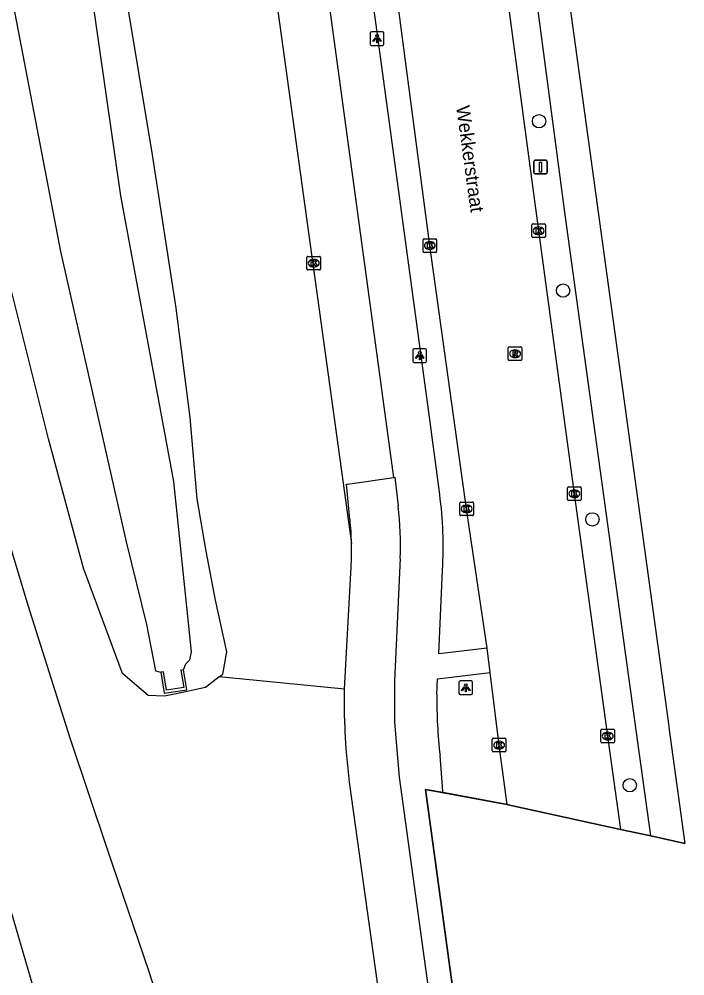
# Model space of a CAD drawing. Extents: x 157692 to 159670, y 381454 to 383289.
# Drawn here: x 157852.2 to 157901.1, y 382350 to 382420.3 of the extents above; entities that cross this region are included whole.
import ezdxf

# ---------------------------------------------------------------- set-up
doc = ezdxf.new("R2010")
doc.units = 0
for name, color, linetype in [('IMGEO_Berm_groen', 7, 'Continuous'), ('IMGEO_Boom', 7, 'Continuous'), ('IMGEO_Fietspad_gesloten', 7, 'Continuous'), ('IMGEO_Fietspad_open', 7, 'Continuous'), ('IMGEO_Groenvoorziening', 7, 'Continuous'), ('IMGEO_Hek', 7, 'Continuous'), ('IMGEO_Kolk', 7, 'Continuous'), ('IMGEO_Lichtpunt', 7, 'Continuous'), ('IMGEO_Muur', 7, 'Continuous'), ('IMGEO_Openbare_ruimte_label', 7, 'Continuous'), ('IMGEO_Rijbaan_autoweg', 7, 'Continuous'), ('IMGEO_Rijbaan_lokaal_gesloten', 7, 'Continuous'), ('IMGEO_Rioolput', 7, 'Continuous'), ('IMGEO_Verkeersbordpaal', 7, 'Continuous'), ('IMGEO_Voetpad_open', 7, 'Continuous'), ('IMGEO_Waterloop', 7, 'Continuous')]:
    doc.layers.add(name, color=color, linetype=linetype)

msp = doc.modelspace()

# ---------------------------------------------------------------- linework, layer by layer
at = {"layer": 'IMGEO_Berm_groen'}
for points in [[(157866.904, 382371.984), (157865.879, 382371.211), (157863.739, 382370.753), (157862.888, 382370.575), (157861.694, 382370.611), (157860.503, 382371.627), (157859.792, 382372.233), (157856.949, 382379.959), (157854.377, 382389.454), (157851.221, 382402.067), (157848.539, 382414.505), (157846.555, 382426.496), (157844.439, 382438.961), (157842.704, 382451.234), (157840.676, 382464.69), (157838.449, 382478.771), (157836.397, 382491.808), (157834.385, 382504.375), (157832.478, 382517.124), (157830.478, 382529.601), (157828.054, 382543.272), (157825.777, 382556.17), (157823.293, 382569.765), (157822.958, 382571.225)], [(157876.091, 382371.095), (157866.904, 382371.984)], [(157888.03, 382362.62), (157883.322, 382363.495)], [(157898.557, 382360.313), (157896.336, 382360.8)]]:
    msp.add_lwpolyline(points, dxfattribs=at)
at = {"layer": 'IMGEO_Boom'}
for centre in [(157890.363, 382412.76), (157892.125, 382400.332), (157894.276, 382383.547), (157897.019, 382364.033)]:
    msp.add_circle(centre, 0.489, dxfattribs=at)
at = {"layer": 'IMGEO_Fietspad_gesloten'}
for points in [[(157830.593, 382716.477), (157831.058, 382712.593), (157833.247, 382696.605), (157833.769, 382692.793), (157852.273, 382558.072), (157852.607, 382555.554), (157853.905, 382546.116), (157860.225, 382500.162), (157860.247, 382500), (157861.891, 382488.05), (157876.604, 382381.766)], [(157879.715, 382386.626), (157871.415, 382447.531)], [(157876.492, 382383.547), (157876.234, 382386.126), (157876.305, 382386.136), (157879.715, 382386.626)]]:
    msp.add_lwpolyline(points, dxfattribs=at)
msp.add_arc((157854.558, 382381.274), 22.052, 1.27943, 5.9173, dxfattribs=at)
at = {"layer": 'IMGEO_Fietspad_open'}
for points in [[(157879.715, 382386.626), (157879.773, 382386.634), (157880.026, 382384.536)], [(157880.182, 382380.664), (157879.767, 382371.695), (157879.754, 382368.665), (157880.106, 382364.624), (157889.289, 382297.805)], [(157876.091, 382371.095), (157876.575, 382380.063)], [(157883.808, 382285.497), (157884.198, 382287.039), (157884.326, 382287.545), (157885.601, 382292.589), (157885.854, 382294.725), (157885.722, 382296.874), (157884.369, 382306.828), (157882.709, 382318.672), (157880.839, 382332.538), (157878.807, 382347.427), (157876.456, 382364.251), (157876.325, 382365.483), (157876.223, 382366.718), (157876.148, 382367.955), (157876.134, 382368.253), (157876.101, 382369.194), (157876.082, 382370.433), (157876.091, 382371.095)]]:
    msp.add_lwpolyline(points, dxfattribs=at)
for centre, radius, start, end in [((157852.982, 382381.507), 27.213, 358.22426, 6.39005), ((157854.631, 382381.288), 21.978, 356.80369, 1.24515)]:
    msp.add_arc(centre, radius, start, end, dxfattribs=at)
at = {"layer": 'IMGEO_Groenvoorziening'}
msp.add_lwpolyline([(157866.904, 382371.984), (157867.163, 382372.194), (157867.445, 382373.835), (157866.614, 382377.605), (157865.943, 382381.222), (157865.284, 382385.049), (157864.776, 382391.026), (157863.733, 382399.041), (157861.998, 382410.299), (157859.936, 382422.687)], dxfattribs=at)
at = {"layer": 'IMGEO_Hek'}
for points in [[(157882.039, 382363.733), (157888.03, 382362.62)], [(157890.307, 382303.273), (157882.039, 382363.733)], [(157888.03, 382362.62), (157888.096, 382362.607), (157896.336, 382360.8)], [(157896.336, 382360.8), (157898.557, 382360.313)], [(157898.557, 382360.313), (157901.063, 382359.764)]]:
    msp.add_lwpolyline(points, dxfattribs=at)
at = {"layer": 'IMGEO_Kolk'}
for p, q in [((157889.911, 382405.222), (157890.763, 382405.222)), ((157889.836, 382404.296), (157889.836, 382405.148)), ((157890.324, 382405.002), (157890.349, 382405.002)), ((157890.837, 382405.148), (157890.837, 382404.296)), ((157881.85, 382403.209), (157881.85, 382404.061)), ((157881.925, 382404.135), (157882.777, 382404.135)), ((157882.338, 382403.915), (157882.363, 382403.915)), ((157882.851, 382404.061), (157882.851, 382403.209)), ((157890.763, 382404.222), (157889.911, 382404.222)), ((157890.347, 382404.442), (157890.322, 382404.442)), ((157882.777, 382403.135), (157881.925, 382403.135)), ((157882.361, 382403.355), (157882.336, 382403.355)), ((157873.334, 382401.92), (157873.334, 382402.772)), ((157873.409, 382402.846), (157874.261, 382402.846)), ((157873.822, 382402.626), (157873.847, 382402.626)), ((157874.335, 382402.772), (157874.335, 382401.92)), ((157874.261, 382401.846), (157873.409, 382401.846)), ((157873.845, 382402.066), (157873.82, 382402.066)), ((157892.451, 382385.003), (157892.451, 382385.855)), ((157892.526, 382385.929), (157893.378, 382385.929)), ((157892.939, 382385.709), (157892.964, 382385.709)), ((157893.452, 382385.855), (157893.452, 382385.003)), ((157893.378, 382384.929), (157892.526, 382384.929)), ((157892.962, 382385.149), (157892.937, 382385.149)), ((157884.55, 382383.892), (157884.55, 382384.744)), ((157884.625, 382384.818), (157885.477, 382384.818)), ((157885.038, 382384.598), (157885.063, 382384.598)), ((157885.551, 382384.744), (157885.551, 382383.892)), ((157885.477, 382383.818), (157884.625, 382383.818)), ((157885.061, 382384.038), (157885.036, 382384.038)), ((157894.902, 382367.221), (157894.902, 382368.073)), ((157894.977, 382368.147), (157895.829, 382368.147)), ((157895.903, 382368.073), (157895.903, 382367.221)), ((157886.936, 382366.558), (157886.936, 382367.41)), ((157887.011, 382367.484), (157887.863, 382367.484)), ((157887.937, 382367.41), (157887.937, 382366.558)), ((157895.413, 382367.367), (157895.388, 382367.367)), ((157895.39, 382367.927), (157895.415, 382367.927)), ((157887.447, 382366.704), (157887.422, 382366.704)), ((157887.424, 382367.264), (157887.449, 382367.264)), ((157895.829, 382367.147), (157894.977, 382367.147)), ((157887.863, 382366.484), (157887.011, 382366.484))]:
    msp.add_line(p, q, dxfattribs=at)
for points in [[(157889.911, 382405.222), (157890.763, 382405.222)], [(157889.836, 382404.296), (157889.836, 382405.148)], [(157890.157, 382404.922), (157890.28, 382404.922), (157890.28, 382404.771), (157890.41, 382404.922), (157890.574, 382404.922), (157890.428, 382404.771), (157890.581, 382404.522), (157890.429, 382404.522), (157890.344, 382404.686), (157890.28, 382404.619), (157890.28, 382404.522), (157890.157, 382404.522), (157890.157, 382404.922)], [(157890.837, 382405.148), (157890.837, 382404.296)], [(157881.85, 382403.209), (157881.85, 382404.061)], [(157881.925, 382404.135), (157882.777, 382404.135)], [(157882.171, 382403.835), (157882.294, 382403.835), (157882.294, 382403.684), (157882.424, 382403.835), (157882.588, 382403.835), (157882.442, 382403.684), (157882.595, 382403.435), (157882.443, 382403.435), (157882.358, 382403.599), (157882.294, 382403.532), (157882.294, 382403.435), (157882.171, 382403.435), (157882.171, 382403.835)], [(157882.851, 382404.061), (157882.851, 382403.209)], [(157890.763, 382404.222), (157889.911, 382404.222)], [(157882.777, 382403.135), (157881.925, 382403.135)], [(157873.334, 382401.92), (157873.334, 382402.772)], [(157873.409, 382402.846), (157874.261, 382402.846)], [(157873.655, 382402.546), (157873.778, 382402.546), (157873.778, 382402.395), (157873.908, 382402.546), (157874.072, 382402.546), (157873.926, 382402.395), (157874.079, 382402.146), (157873.927, 382402.146), (157873.842, 382402.31), (157873.778, 382402.243), (157873.778, 382402.146), (157873.655, 382402.146), (157873.655, 382402.546)], [(157874.335, 382402.772), (157874.335, 382401.92)], [(157874.261, 382401.846), (157873.409, 382401.846)], [(157892.451, 382385.003), (157892.451, 382385.855)], [(157892.526, 382385.929), (157893.378, 382385.929)], [(157892.772, 382385.629), (157892.895, 382385.629), (157892.895, 382385.478), (157893.025, 382385.629), (157893.189, 382385.629), (157893.043, 382385.478), (157893.196, 382385.229), (157893.044, 382385.229), (157892.959, 382385.393), (157892.895, 382385.326), (157892.895, 382385.229), (157892.772, 382385.229), (157892.772, 382385.629)], [(157893.452, 382385.855), (157893.452, 382385.003)], [(157893.378, 382384.929), (157892.526, 382384.929)], [(157884.55, 382383.892), (157884.55, 382384.744)], [(157884.625, 382384.818), (157885.477, 382384.818)], [(157884.871, 382384.518), (157884.994, 382384.518), (157884.994, 382384.367), (157885.124, 382384.518), (157885.288, 382384.518), (157885.142, 382384.367), (157885.295, 382384.118), (157885.143, 382384.118), (157885.058, 382384.282), (157884.994, 382384.215), (157884.994, 382384.118), (157884.871, 382384.118), (157884.871, 382384.518)], [(157885.551, 382384.744), (157885.551, 382383.892)], [(157885.477, 382383.818), (157884.625, 382383.818)], [(157894.902, 382367.221), (157894.902, 382368.073)], [(157894.977, 382368.147), (157895.829, 382368.147)], [(157895.903, 382368.073), (157895.903, 382367.221)], [(157886.936, 382366.558), (157886.936, 382367.41)], [(157887.011, 382367.484), (157887.863, 382367.484)], [(157887.937, 382367.41), (157887.937, 382366.558)], [(157895.223, 382367.847), (157895.346, 382367.847), (157895.346, 382367.696), (157895.476, 382367.847), (157895.64, 382367.847), (157895.494, 382367.696), (157895.647, 382367.447), (157895.495, 382367.447), (157895.41, 382367.611), (157895.346, 382367.544), (157895.346, 382367.447), (157895.223, 382367.447), (157895.223, 382367.847)], [(157887.257, 382367.184), (157887.38, 382367.184), (157887.38, 382367.033), (157887.51, 382367.184), (157887.674, 382367.184), (157887.528, 382367.033), (157887.681, 382366.784), (157887.529, 382366.784), (157887.444, 382366.948), (157887.38, 382366.881), (157887.38, 382366.784), (157887.257, 382366.784), (157887.257, 382367.184)], [(157895.829, 382367.147), (157894.977, 382367.147)], [(157887.863, 382366.484), (157887.011, 382366.484)]]:
    msp.add_lwpolyline(points, dxfattribs=at)
for centre, start, end in [((157889.913, 382405.146), 91.55205, 178.44795), ((157889.913, 382405.146), 91.55205, 178.44795), ((157890.761, 382405.146), 1.55205, 88.44795), ((157890.761, 382405.146), 1.55205, 88.44795), ((157881.927, 382404.059), 91.55205, 178.44795), ((157881.927, 382404.059), 91.55205, 178.44795), ((157882.775, 382404.059), 1.55205, 88.44795), ((157882.775, 382404.059), 1.55205, 88.44795), ((157889.913, 382404.298), 181.55205, 268.44795), ((157889.913, 382404.298), 181.55205, 268.44795), ((157890.761, 382404.298), 271.55205, 358.44795), ((157890.761, 382404.298), 271.55205, 358.44795), ((157881.927, 382403.211), 181.55205, 268.44795), ((157881.927, 382403.211), 181.55205, 268.44795), ((157882.775, 382403.211), 271.55205, 358.44795), ((157882.775, 382403.211), 271.55205, 358.44795), ((157873.411, 382402.77), 91.55205, 178.44795), ((157873.411, 382402.77), 91.55205, 178.44795), ((157874.259, 382402.77), 1.55205, 88.44795), ((157874.259, 382402.77), 1.55205, 88.44795), ((157873.411, 382401.922), 181.55205, 268.44795), ((157873.411, 382401.922), 181.55205, 268.44795), ((157874.259, 382401.922), 271.55205, 358.44795), ((157874.259, 382401.922), 271.55205, 358.44795), ((157892.528, 382385.853), 91.55205, 178.44795), ((157892.528, 382385.853), 91.55205, 178.44795), ((157893.376, 382385.853), 1.55205, 88.44795), ((157893.376, 382385.853), 1.55205, 88.44795), ((157892.528, 382385.005), 181.55205, 268.44795), ((157892.528, 382385.005), 181.55205, 268.44795), ((157893.376, 382385.005), 271.55205, 358.44795), ((157893.376, 382385.005), 271.55205, 358.44795), ((157884.627, 382384.742), 91.55205, 178.44795), ((157884.627, 382384.742), 91.55205, 178.44795), ((157885.475, 382384.742), 1.55205, 88.44795), ((157885.475, 382384.742), 1.55205, 88.44795), ((157884.627, 382383.894), 181.55205, 268.44795), ((157884.627, 382383.894), 181.55205, 268.44795), ((157885.475, 382383.894), 271.55205, 358.44795), ((157885.475, 382383.894), 271.55205, 358.44795), ((157894.979, 382368.071), 91.55205, 178.44795), ((157894.979, 382368.071), 91.55205, 178.44795), ((157895.827, 382368.071), 1.55205, 88.44795), ((157895.827, 382368.071), 1.55205, 88.44795), ((157887.013, 382367.408), 91.55205, 178.44795), ((157887.013, 382367.408), 91.55205, 178.44795), ((157887.861, 382367.408), 1.55205, 88.44795), ((157887.861, 382367.408), 1.55205, 88.44795), ((157894.979, 382367.223), 181.55205, 268.44795), ((157894.979, 382367.223), 181.55205, 268.44795), ((157895.827, 382367.223), 271.55205, 358.44795), ((157895.827, 382367.223), 271.55205, 358.44795), ((157887.013, 382366.56), 181.55205, 268.44795), ((157887.013, 382366.56), 181.55205, 268.44795), ((157887.861, 382366.56), 271.55205, 358.44795), ((157887.861, 382366.56), 271.55205, 358.44795)]:
    msp.add_arc(centre, 0.0765, start, end, dxfattribs=at)
for centre, major_axis, ratio, start_param, end_param in [((157890.323, 382404.722), (-0.387, 0.002), 0.722429, 4.712389, 7.853982), ((157890.348, 382404.722), (-0.39, 0.002), 0.717154, 1.570796, 4.712389), ((157882.337, 382403.635), (-0.387, 0.002), 0.722429, 4.712389, 7.853982), ((157882.362, 382403.635), (-0.39, 0.002), 0.717154, 1.570796, 4.712389), ((157873.821, 382402.346), (-0.387, 0.002), 0.722429, 4.712389, 7.853982), ((157873.846, 382402.346), (-0.39, 0.002), 0.717154, 1.570796, 4.712389), ((157892.938, 382385.429), (-0.387, 0.002), 0.722429, 4.712389, 7.853982), ((157892.963, 382385.429), (-0.39, 0.002), 0.717154, 1.570796, 4.712389), ((157885.037, 382384.318), (-0.387, 0.002), 0.722429, 4.712389, 7.853982), ((157885.062, 382384.318), (-0.39, 0.002), 0.717154, 1.570796, 4.712389), ((157895.389, 382367.647), (-0.387, 0.002), 0.722429, 4.712389, 7.853982), ((157895.414, 382367.647), (-0.39, 0.002), 0.717154, 1.570796, 4.712389), ((157887.423, 382366.984), (-0.387, 0.002), 0.722429, 4.712389, 7.853982), ((157887.448, 382366.984), (-0.39, 0.002), 0.717154, 1.570796, 4.712389)]:
    msp.add_ellipse(centre, major_axis=major_axis, ratio=ratio, start_param=start_param, end_param=end_param, dxfattribs=at)
at = {"layer": 'IMGEO_Lichtpunt'}
for p, q in [((157878.882, 382419.324), (157878.074, 382419.324)), ((157878.882, 382419.324), (157878.074, 382419.324)), ((157877.98, 382419.229), (157877.98, 382418.422)), ((157877.98, 382419.229), (157877.98, 382418.422)), ((157878.976, 382418.422), (157878.976, 382419.229)), ((157878.976, 382418.422), (157878.976, 382419.229)), ((157878.074, 382418.328), (157878.882, 382418.328)), ((157878.074, 382418.328), (157878.882, 382418.328)), ((157881.109, 382395.969), (157881.109, 382395.162)), ((157881.109, 382395.969), (157881.109, 382395.162)), ((157882.011, 382396.064), (157881.203, 382396.064)), ((157882.011, 382396.064), (157881.203, 382396.064)), ((157882.105, 382395.162), (157882.105, 382395.969)), ((157882.105, 382395.162), (157882.105, 382395.969)), ((157881.203, 382395.068), (157882.011, 382395.068)), ((157881.203, 382395.068), (157882.011, 382395.068)), ((157884.489, 382371.591), (157884.489, 382370.784)), ((157884.489, 382371.591), (157884.489, 382370.784)), ((157885.391, 382371.686), (157884.583, 382371.686)), ((157885.391, 382371.686), (157884.583, 382371.686)), ((157885.485, 382370.784), (157885.485, 382371.591)), ((157885.485, 382370.784), (157885.485, 382371.591)), ((157884.583, 382370.69), (157885.391, 382370.69)), ((157884.583, 382370.69), (157885.391, 382370.69))]:
    msp.add_line(p, q, dxfattribs=at)
for points in [[(157878.354, 382418.893), (157878.393, 382418.865), (157878.205, 382418.603), (157878.167, 382418.63), (157878.354, 382418.893)], [(157878.456, 382418.845), (157878.503, 382418.845), (157878.503, 382418.523), (157878.456, 382418.523), (157878.456, 382418.845)], [(157878.566, 382418.865), (157878.604, 382418.892), (157878.791, 382418.63), (157878.752, 382418.602), (157878.566, 382418.865)], [(157881.483, 382395.633), (157881.522, 382395.605), (157881.334, 382395.343), (157881.296, 382395.37), (157881.483, 382395.633)], [(157881.585, 382395.585), (157881.632, 382395.585), (157881.632, 382395.263), (157881.585, 382395.263), (157881.585, 382395.585)], [(157881.695, 382395.605), (157881.733, 382395.632), (157881.92, 382395.37), (157881.881, 382395.342), (157881.695, 382395.605)], [(157884.863, 382371.255), (157884.902, 382371.227), (157884.714, 382370.965), (157884.676, 382370.992), (157884.863, 382371.255)], [(157884.965, 382371.207), (157885.012, 382371.207), (157885.012, 382370.885), (157884.965, 382370.885), (157884.965, 382371.207)], [(157885.075, 382371.227), (157885.113, 382371.254), (157885.3, 382370.992), (157885.261, 382370.964), (157885.075, 382371.227)]]:
    msp.add_lwpolyline(points, dxfattribs=at)
for centre in [(157878.479, 382419.027), (157881.608, 382395.767), (157884.988, 382371.389)]:
    msp.add_circle(centre, 0.0994, dxfattribs=at)
for centre, start, end in [((157878.074, 382419.229), 90, 180), ((157878.074, 382419.229), 90, 180), ((157878.882, 382419.229), 0, 90), ((157878.882, 382419.229), 0, 90), ((157878.074, 382418.422), 180, 270), ((157878.074, 382418.422), 180, 270), ((157878.882, 382418.422), 270, 0), ((157878.882, 382418.422), 270, 360), ((157881.203, 382395.969), 90, 180), ((157881.203, 382395.969), 90, 180), ((157882.011, 382395.969), 0, 90), ((157882.011, 382395.969), 0, 90), ((157881.203, 382395.162), 180, 270), ((157881.203, 382395.162), 180, 270), ((157882.011, 382395.162), 270, 0), ((157882.011, 382395.162), 270, 360), ((157884.583, 382371.591), 90, 180), ((157884.583, 382371.591), 90, 180), ((157885.391, 382371.591), 0, 90), ((157885.391, 382371.591), 0, 90), ((157884.583, 382370.784), 180, 270), ((157884.583, 382370.784), 180, 270), ((157885.391, 382370.784), 270, 0), ((157885.391, 382370.784), 270, 360)]:
    msp.add_arc(centre, 0.0946, start, end, dxfattribs=at)
at = {"layer": 'IMGEO_Muur'}
for points in [[(157864.273, 382372.503), (157864.076, 382372.469), (157864.295, 382371.197), (157863.029, 382371.013), (157862.807, 382372.361), (157862.61, 382372.329)], [(157862.61, 382372.329), (157862.863, 382370.786), (157864.527, 382371.028), (157864.273, 382372.503)]]:
    msp.add_lwpolyline(points, dxfattribs=at)
at = {"layer": 'IMGEO_Rijbaan_autoweg'}
for points in [[(157841.754, 382425.566), (157843.268, 382416.672), (157845.291, 382406.527), (157847.056, 382398.777), (157850.024, 382386.648), (157852.854, 382377.254), (157855.928, 382367.516), (157858.639, 382359.412), (157861.725, 382350.361), (157864.114, 382342.935), (157866.762, 382334.417), (157869.263, 382325.986), (157870.521, 382320.98), (157871.5, 382315.747), (157872.274, 382309.829), (157872.838, 382302.825), (157872.581, 382302.768), (157873.357, 382294.121), (157873.804, 382291.348), (157874.315, 382288.932), (157874.445, 382288.472)], [(157833.912, 382424.807), (157836.032, 382412.761), (157837.645, 382404.56), (157839.621, 382395.92), (157842.348, 382384.97), (157844.909, 382376.191), (157848.032, 382366.304), (157851.141, 382356.401), (157854.06, 382346.44), (157856.759, 382336.283), (157859.145, 382325.94), (157861.126, 382315.903), (157862.748, 382306.1), (157863.677, 382300.84), (157864.011, 382298.313), (157864.043, 382295.352), (157863.643, 382292.171), (157863.56, 382292.01)]]:
    msp.add_lwpolyline(points, dxfattribs=at)
at = {"layer": 'IMGEO_Rijbaan_lokaal_gesloten'}
for points in [[(157886.546, 382374.098), (157885.048, 382384.318), (157882.349, 382403.635), (157879.139, 382427.987), (157876.978, 382443.671)], [(157885.152, 382442.722), (157887.148, 382428.498), (157890.331, 382404.722), (157892.946, 382385.429), (157895.397, 382367.647), (157896.336, 382360.8)], [(157886.774, 382372.311), (157886.546, 382374.098)], [(157888.03, 382362.62), (157887.434, 382366.985), (157886.774, 382372.311)], [(157896.336, 382360.8), (157888.096, 382362.607), (157888.03, 382362.62)]]:
    msp.add_lwpolyline(points, dxfattribs=at)
at = {"layer": 'IMGEO_Rioolput'}
for p, q in [((157888.103, 382395.276), (157888.103, 382396.128)), ((157888.178, 382396.202), (157889.03, 382396.202)), ((157889.104, 382396.128), (157889.104, 382395.276)), ((157888.614, 382395.422), (157888.589, 382395.422)), ((157888.591, 382395.982), (157888.616, 382395.982)), ((157889.03, 382395.202), (157888.178, 382395.202))]:
    msp.add_line(p, q, dxfattribs=at)
for points in [[(157888.103, 382395.276), (157888.103, 382396.128)], [(157888.178, 382396.202), (157889.03, 382396.202)], [(157889.104, 382396.128), (157889.104, 382395.276)], [(157888.692, 382395.9), (157888.44, 382395.902), (157888.44, 382395.502)], [(157888.44, 382395.502), (157888.564, 382395.502), (157888.564, 382395.664), (157888.575, 382395.664)], [(157888.618, 382395.821), (157888.564, 382395.821), (157888.564, 382395.74)], [(157888.564, 382395.74), (157888.616, 382395.74)], [(157888.622, 382395.635), (157888.693, 382395.502), (157888.833, 382395.502), (157888.768, 382395.628)], [(157889.03, 382395.202), (157888.178, 382395.202)]]:
    msp.add_lwpolyline(points, dxfattribs=at)
for centre, radius, start, end in [((157888.18, 382396.126), 0.0765, 91.55205, 178.44795), ((157888.18, 382396.126), 0.0765, 91.55205, 178.44795), ((157889.028, 382396.126), 0.0765, 1.55205, 88.44795), ((157889.028, 382396.126), 0.0765, 1.55205, 88.44795), ((157888.574, 382395.611), 0.0533, 26.02933, 88.69889), ((157888.6, 382395.929), 0.19, 274.7715, 282.96867), ((157888.624, 382395.725), 0.0964, 77.00612, 93.18647), ((157888.638, 382395.782), 0.0378, 276.66336, 79.67722), ((157888.691, 382395.79), 0.109, 350.36119, 89.41601), ((157888.689, 382395.79), 0.112, 277.58423, 350.98172), ((157888.673, 382395.575), 0.108, 29.51342, 73.79051), ((157888.18, 382395.278), 0.0765, 181.55205, 268.44795), ((157888.18, 382395.278), 0.0765, 181.55205, 268.44795), ((157889.028, 382395.278), 0.0765, 271.55205, 358.44795), ((157889.028, 382395.278), 0.0765, 271.55205, 358.44795)]:
    msp.add_arc(centre, radius, start, end, dxfattribs=at)
for centre, major_axis, ratio, start_param, end_param in [((157888.59, 382395.702), (-0.387, 0.002), 0.722429, 4.712389, 7.853982), ((157888.615, 382395.702), (-0.39, 0.002), 0.717154, 1.570796, 4.712389)]:
    msp.add_ellipse(centre, major_axis=major_axis, ratio=ratio, start_param=start_param, end_param=end_param, dxfattribs=at)
at = {"layer": 'IMGEO_Verkeersbordpaal'}
for p, q in [((157889.973, 382408.992), (157889.973, 382409.792)), ((157889.973, 382409.792), (157889.973, 382408.992)), ((157890.073, 382409.892), (157890.863, 382409.892)), ((157890.863, 382409.892), (157890.073, 382409.892)), ((157890.963, 382409.792), (157890.963, 382408.992)), ((157890.963, 382408.992), (157890.963, 382409.792)), ((157890.863, 382408.892), (157890.073, 382408.892)), ((157890.073, 382408.892), (157890.863, 382408.892))]:
    msp.add_line(p, q, dxfattribs=at)
msp.add_lwpolyline([(157890.393, 382409.767), (157890.543, 382409.767), (157890.543, 382409.017), (157890.393, 382409.017), (157890.393, 382409.767)], dxfattribs=at)
for centre, start, end in [((157890.073, 382409.792), 90, 180), ((157890.073, 382409.792), 90, 180), ((157890.863, 382409.792), 0, 90), ((157890.863, 382409.792), 360, 90), ((157890.073, 382408.992), 180, 270), ((157890.073, 382408.992), 180, 270), ((157890.863, 382408.992), 270, 0), ((157890.863, 382408.992), 270, 0)]:
    msp.add_arc(centre, 0.1, start, end, dxfattribs=at)
at = {"layer": 'IMGEO_Voetpad_open'}
for points in [[(157883.075, 382385.369), (157882.283, 382391.421), (157878.327, 382420.368), (157874.277, 382449.678)], [(157889.16, 382446.315), (157890.027, 382439.938), (157890.949, 382433.34), (157899.884, 382368.372), (157899.898, 382368.272), (157901.063, 382359.764), (157898.557, 382360.313)], [(157898.557, 382360.313), (157897.5, 382368.075), (157892.306, 382405.733), (157889.516, 382426.803), (157887.268, 382443.023), (157885.152, 382442.722)], [(157886.546, 382374.098), (157883.002, 382373.675), (157883.282, 382379.828)], [(157882.87, 382370.695), (157882.915, 382371.847), (157886.774, 382372.311)], [(157883.322, 382363.495), (157883.312, 382363.613), (157883.102, 382366.21)], [(157883.322, 382363.495), (157882.039, 382363.733), (157890.307, 382303.273), (157892.247, 382289.085), (157893.236, 382282.293), (157893.686, 382278.441)]]:
    msp.add_lwpolyline(points, dxfattribs=at)
for centre, radius, start, end in [((157854.715, 382381.535), 28.618, 356.57999, 7.69892), ((157915.613, 382370.14), 32.747, 179.02928, 186.89303)]:
    msp.add_arc(centre, radius, start, end, dxfattribs=at)
at = {"layer": 'IMGEO_Waterloop'}
for points in [[(157829.328, 382572.916), (157829.356, 382572.567), (157829.461, 382570.888), (157828.562, 382570.754), (157828.679, 382569.969), (157828.795, 382569.189), (157829.629, 382569.344), (157830.608, 382565.92), (157831.215, 382563.787), (157832.032, 382560.355), (157832.872, 382555.809), (157833.323, 382551.419), (157834.171, 382545.76), (157834.738, 382541.938), (157835.58, 382534.978), (157842.663, 382488.373), (157850.961, 382425.543), (157855.24, 382403.212), (157860.079, 382381.9), (157861.561, 382375.819), (157862.22, 382372.442), (157862.61, 382372.329)], [(157864.273, 382372.503), (157864.447, 382372.939), (157864.746, 382373.237), (157864.864, 382373.828), (157863.558, 382386.328), (157859.667, 382407.294), (157852.966, 382453.928)]]:
    msp.add_lwpolyline(points, dxfattribs=at)

# ---------------------------------------------------------------- texts
at = {"layer": 'IMGEO_Openbare_ruimte_label'}
msp.add_text('Wekkerstraat', height=1, rotation=277.87092, dxfattribs=at).set_placement((157884.275, 382413.836))

doc.saveas('drawing.dxf')
